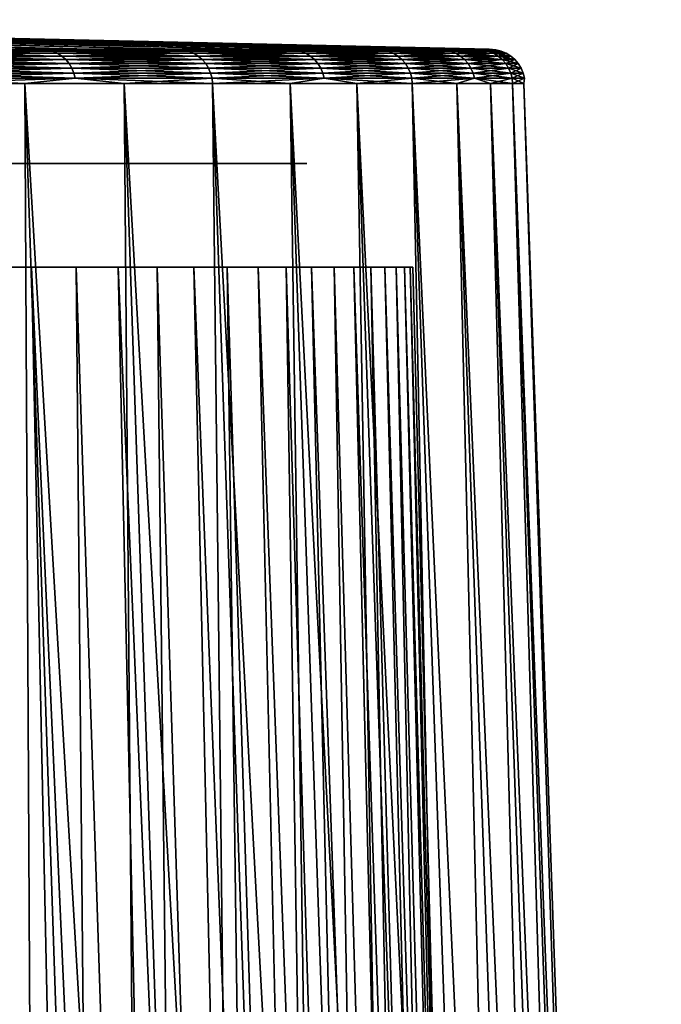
# Model space of a CAD drawing. Header units: millimetres. Extents: x -168 to 168, y -59 to 34.
# Tile 494 of 494: x 159 to 168, y 19 to 33. Entities that reach past the tile are written whole.
import ezdxf

# ---------------------------------------------------------------- set-up
doc = ezdxf.new("R2010")
doc.units = ezdxf.units.MM
doc.header["$LTSCALE"] = 33.374815
for name, color, linetype in [('30', 7, 'CONTINUOUS'), ('31', 7, 'CONTINUOUS'), ('34', 7, 'CONTINUOUS'), ('35', 7, 'CONTINUOUS'), ('37', 7, 'CONTINUOUS')]:
    doc.layers.add(name, color=color, linetype=linetype)

msp = doc.modelspace()

# ---------------------------------------------------------------- linework, layer by layer
at = {"layer": '30', "color": 7, "linetype": 'Continuous', "true_color": 0xf5f5f5}
for points in [[(159.869, 30.75, 31.477), (158.813, 30.75, 36.434), (-31.477, 30.75, -159.869), (159.869, 30.75, 31.477)], [(-26.49, 30.75, -160.771), (159.869, 30.75, 31.477), (-31.477, 30.75, -159.869), (-26.49, 30.75, -160.771)], [(-21.477, 30.75, -161.517), (160.771, 30.75, 26.49), (-26.49, 30.75, -160.771), (-21.477, 30.75, -161.517)], [(160.771, 30.75, 26.49), (159.869, 30.75, 31.477), (-26.49, 30.75, -160.771), (160.771, 30.75, 26.49)], [(161.517, 30.75, 21.477), (160.771, 30.75, 26.49), (-21.477, 30.75, -161.517), (161.517, 30.75, 21.477)], [(-16.444, 30.75, -162.107), (161.517, 30.75, 21.477), (-21.477, 30.75, -161.517), (-16.444, 30.75, -162.107)], [(162.107, 30.75, 16.444), (161.517, 30.75, 21.477), (-16.444, 30.75, -162.107), (162.107, 30.75, 16.444)], [(-11.394, 30.75, -162.54), (162.107, 30.75, 16.444), (-16.444, 30.75, -162.107), (-11.394, 30.75, -162.54)], [(-6.334, 30.75, -162.816), (162.54, 30.75, 11.394), (-11.394, 30.75, -162.54), (-6.334, 30.75, -162.816)], [(162.54, 30.75, 11.394), (162.107, 30.75, 16.444), (-11.394, 30.75, -162.54), (162.54, 30.75, 11.394)], [(162.816, 30.75, 6.334), (162.54, 30.75, 11.394), (-6.334, 30.75, -162.816), (162.816, 30.75, 6.334)], [(-1.267, 30.75, -162.934), (162.816, 30.75, 6.334), (-6.334, 30.75, -162.816), (-1.267, 30.75, -162.934)], [(162.934, 30.75, 1.267), (162.816, 30.75, 6.334), (-1.267, 30.75, -162.934), (162.934, 30.75, 1.267)], [(3.801, 30.75, -162.894), (162.934, 30.75, 1.267), (-1.267, 30.75, -162.934), (3.801, 30.75, -162.894)], [(8.865, 30.75, -162.697), (162.894, 30.75, -3.801), (3.801, 30.75, -162.894), (8.865, 30.75, -162.697)], [(162.894, 30.75, -3.801), (162.934, 30.75, 1.267), (3.801, 30.75, -162.894), (162.894, 30.75, -3.801)], [(13.92, 30.75, -162.343), (162.697, 30.75, -8.865), (8.865, 30.75, -162.697), (13.92, 30.75, -162.343)], [(162.697, 30.75, -8.865), (162.894, 30.75, -3.801), (8.865, 30.75, -162.697), (162.697, 30.75, -8.865)], [(18.963, 30.75, -161.832), (162.343, 30.75, -13.92), (13.92, 30.75, -162.343), (18.963, 30.75, -161.832)], [(162.343, 30.75, -13.92), (162.697, 30.75, -8.865), (13.92, 30.75, -162.343), (162.343, 30.75, -13.92)], [(23.986, 30.75, -161.164), (161.832, 30.75, -18.963), (18.963, 30.75, -161.832), (23.986, 30.75, -161.164)], [(161.832, 30.75, -18.963), (162.343, 30.75, -13.92), (18.963, 30.75, -161.832), (161.832, 30.75, -18.963)], [(161.164, 30.75, -23.986), (161.832, 30.75, -18.963), (23.986, 30.75, -161.164), (161.164, 30.75, -23.986)], [(28.987, 30.75, -160.34), (161.164, 30.75, -23.986), (23.986, 30.75, -161.164), (28.987, 30.75, -160.34)], [(160.34, 30.75, -28.987), (161.164, 30.75, -23.986), (28.987, 30.75, -160.34), (160.34, 30.75, -28.987)], [(33.959, 30.75, -159.361), (160.34, 30.75, -28.987), (28.987, 30.75, -160.34), (33.959, 30.75, -159.361)], [(38.899, 30.75, -158.227), (159.361, 30.75, -33.959), (33.959, 30.75, -159.361), (38.899, 30.75, -158.227)], [(159.361, 30.75, -33.959), (160.34, 30.75, -28.987), (33.959, 30.75, -159.361), (159.361, 30.75, -33.959)], [(158.227, 30.75, -38.899), (159.361, 30.75, -33.959), (38.899, 30.75, -158.227), (158.227, 30.75, -38.899)]]:
    msp.add_3dface(points, dxfattribs=at)
at = {"layer": '31', "color": 3, "linetype": 'Continuous'}
for points in [[(158.493, 32.361, -47.745), (141.107, 32.779, -41.7), (159.889, 32.361, -42.842), (158.493, 32.361, -47.745)], [(141.107, 32.779, -41.7), (142.601, 32.779, -36.264), (159.889, 32.361, -42.842), (141.107, 32.779, -41.7)], [(142.601, 32.779, 36.264), (141.107, 32.779, 41.7), (159.889, 32.361, 42.842), (142.601, 32.779, 36.264)], [(159.889, 32.361, 42.842), (141.107, 32.779, 41.7), (158.493, 32.361, 47.745), (159.889, 32.361, 42.842)], [(159.889, 32.361, -42.842), (142.601, 32.779, -36.264), (161.132, 32.361, -37.898), (159.889, 32.361, -42.842)], [(142.601, 32.779, -36.264), (143.885, 32.779, -30.776), (161.132, 32.361, -37.898), (142.601, 32.779, -36.264)], [(161.132, 32.361, 37.898), (142.601, 32.779, 36.264), (159.889, 32.361, 42.842), (161.132, 32.361, 37.898)], [(143.885, 32.779, 30.776), (142.601, 32.779, 36.264), (161.132, 32.361, 37.898), (143.885, 32.779, 30.776)], [(161.132, 32.361, -37.898), (143.885, 32.779, -30.776), (162.223, 32.361, -32.918), (161.132, 32.361, -37.898)], [(143.885, 32.779, -30.776), (144.958, 32.779, -25.242), (162.223, 32.361, -32.918), (143.885, 32.779, -30.776)], [(162.223, 32.361, 32.918), (143.885, 32.779, 30.776), (161.132, 32.361, 37.898), (162.223, 32.361, 32.918)], [(144.958, 32.779, 25.242), (143.885, 32.779, 30.776), (162.223, 32.361, 32.918), (144.958, 32.779, 25.242)], [(162.223, 32.361, -32.918), (144.958, 32.779, -25.242), (163.159, 32.361, -27.907), (162.223, 32.361, -32.918)], [(144.958, 32.779, -25.242), (145.819, 32.779, -19.671), (163.159, 32.361, -27.907), (144.958, 32.779, -25.242)], [(163.159, 32.361, 27.907), (144.958, 32.779, 25.242), (162.223, 32.361, 32.918), (163.159, 32.361, 27.907)], [(163.941, 32.361, 22.869), (144.958, 32.779, 25.242), (163.159, 32.361, 27.907), (163.941, 32.361, 22.869)], [(145.819, 32.779, 19.671), (144.958, 32.779, 25.242), (163.941, 32.361, 22.869), (145.819, 32.779, 19.671)], [(163.941, 32.361, -22.869), (145.819, 32.779, -19.671), (164.568, 32.361, -17.809), (163.941, 32.361, -22.869)], [(163.159, 32.361, -27.907), (145.819, 32.779, -19.671), (163.941, 32.361, -22.869), (163.159, 32.361, -27.907)], [(145.819, 32.779, -19.671), (146.465, 32.779, -14.072), (164.568, 32.361, -17.809), (145.819, 32.779, -19.671)], [(146.465, 32.779, 14.072), (145.819, 32.779, 19.671), (164.568, 32.361, 17.809), (146.465, 32.779, 14.072)], [(164.568, 32.361, 17.809), (145.819, 32.779, 19.671), (163.941, 32.361, 22.869), (164.568, 32.361, 17.809)], [(146.897, 32.779, 8.451), (146.465, 32.779, 14.072), (165.038, 32.361, 12.733), (146.897, 32.779, 8.451)], [(164.568, 32.361, -17.809), (146.465, 32.779, -14.072), (165.038, 32.361, -12.733), (164.568, 32.361, -17.809)], [(146.465, 32.779, -14.072), (146.897, 32.779, -8.451), (165.038, 32.361, -12.733), (146.465, 32.779, -14.072)], [(165.038, 32.361, 12.733), (146.465, 32.779, 14.072), (164.568, 32.361, 17.809), (165.038, 32.361, 12.733)], [(165.352, 32.361, 7.645), (146.897, 32.779, 8.451), (165.038, 32.361, 12.733), (165.352, 32.361, 7.645)], [(147.113, 32.779, 2.818), (146.897, 32.779, 8.451), (165.352, 32.361, 7.645), (147.113, 32.779, 2.818)], [(165.038, 32.361, -12.733), (146.897, 32.779, -8.451), (165.352, 32.361, -7.645), (165.038, 32.361, -12.733)], [(146.897, 32.779, -8.451), (147.113, 32.779, -2.818), (165.352, 32.361, -7.645), (146.897, 32.779, -8.451)], [(165.509, 32.361, 2.549), (147.113, 32.779, 2.818), (165.352, 32.361, 7.645), (165.509, 32.361, 2.549)], [(165.509, 32.361, -2.549), (147.113, 32.779, 2.818), (165.509, 32.361, 2.549), (165.509, 32.361, -2.549)], [(165.352, 32.361, -7.645), (147.113, 32.779, -2.818), (165.509, 32.361, -2.549), (165.352, 32.361, -7.645)], [(147.113, 32.779, -2.818), (147.113, 32.779, 2.818), (165.509, 32.361, -2.549), (147.113, 32.779, -2.818)]]:
    msp.add_3dface(points, dxfattribs=at)
at = {"layer": '34', "color": 3, "linetype": 'Continuous'}
for points in [[(155.711, 31.879, 57.581), (159.249, -23.643, 53.375), (157.41, 31.879, 52.759), (155.711, 31.879, 57.581)], [(157.529, -23.643, 58.254), (159.249, -23.643, 53.375), (155.711, 31.879, 57.581), (157.529, -23.643, 58.254)], [(157.41, 31.879, 52.759), (160.817, -23.643, 48.445), (158.96, 31.879, 47.886), (157.41, 31.879, 52.759)], [(159.249, -23.643, 53.375), (160.817, -23.643, 48.445), (157.41, 31.879, 52.759), (159.249, -23.643, 53.375)], [(158.96, 31.879, -47.886), (159.249, -23.643, -53.375), (157.41, 31.879, -52.759), (158.96, 31.879, -47.886)], [(159.249, -23.643, -53.375), (157.529, -23.643, -58.254), (157.41, 31.879, -52.759), (159.249, -23.643, -53.375)], [(158.96, 31.879, 47.886), (162.232, -23.643, 43.47), (160.36, 31.879, 42.968), (158.96, 31.879, 47.886)], [(160.817, -23.643, 48.445), (162.232, -23.643, 43.47), (158.96, 31.879, 47.886), (160.817, -23.643, 48.445)], [(160.36, 31.879, -42.968), (160.817, -23.643, -48.445), (158.96, 31.879, -47.886), (160.36, 31.879, -42.968)], [(160.817, -23.643, -48.445), (159.249, -23.643, -53.375), (158.96, 31.879, -47.886), (160.817, -23.643, -48.445)], [(160.36, 31.879, 42.968), (163.494, -23.643, 38.453), (161.607, 31.879, 38.01), (160.36, 31.879, 42.968)], [(162.232, -23.643, 43.47), (163.494, -23.643, 38.453), (160.36, 31.879, 42.968), (162.232, -23.643, 43.47)], [(161.607, 31.879, -38.01), (162.232, -23.643, -43.47), (160.36, 31.879, -42.968), (161.607, 31.879, -38.01)], [(162.232, -23.643, -43.47), (160.817, -23.643, -48.445), (160.36, 31.879, -42.968), (162.232, -23.643, -43.47)], [(161.607, 31.879, 38.01), (164.601, -23.643, 33.4), (162.701, 31.879, 33.015), (161.607, 31.879, 38.01)], [(163.494, -23.643, 38.453), (164.601, -23.643, 33.4), (161.607, 31.879, 38.01), (163.494, -23.643, 38.453)], [(163.494, -23.643, -38.453), (162.232, -23.643, -43.47), (161.607, 31.879, -38.01), (163.494, -23.643, -38.453)], [(162.701, 31.879, -33.015), (163.494, -23.643, -38.453), (161.607, 31.879, -38.01), (162.701, 31.879, -33.015)], [(162.701, 31.879, 33.015), (165.551, -23.643, 28.316), (163.64, 31.879, 27.989), (162.701, 31.879, 33.015)], [(164.601, -23.643, 33.4), (165.551, -23.643, 28.316), (162.701, 31.879, 33.015), (164.601, -23.643, 33.4)], [(164.601, -23.643, -33.4), (163.494, -23.643, -38.453), (162.701, 31.879, -33.015), (164.601, -23.643, -33.4)], [(163.64, 31.879, -27.989), (164.601, -23.643, -33.4), (162.701, 31.879, -33.015), (163.64, 31.879, -27.989)], [(163.64, 31.879, 27.989), (166.345, -23.643, 23.204), (164.424, 31.879, 22.936), (163.64, 31.879, 27.989)], [(165.551, -23.643, 28.316), (166.345, -23.643, 23.204), (163.64, 31.879, 27.989), (165.551, -23.643, 28.316)], [(164.424, 31.879, -22.936), (165.551, -23.643, -28.316), (163.64, 31.879, -27.989), (164.424, 31.879, -22.936)], [(165.551, -23.643, -28.316), (164.601, -23.643, -33.4), (163.64, 31.879, -27.989), (165.551, -23.643, -28.316)], [(164.424, 31.879, 22.936), (166.98, -23.643, 18.07), (165.053, 31.879, 17.862), (164.424, 31.879, 22.936)], [(166.345, -23.643, 23.204), (166.98, -23.643, 18.07), (164.424, 31.879, 22.936), (166.345, -23.643, 23.204)], [(165.053, 31.879, -17.862), (166.345, -23.643, -23.204), (164.424, 31.879, -22.936), (165.053, 31.879, -17.862)], [(166.345, -23.643, -23.204), (165.551, -23.643, -28.316), (164.424, 31.879, -22.936), (166.345, -23.643, -23.204)], [(166.98, -23.643, 18.07), (167.458, -23.643, 12.92), (165.053, 31.879, 17.862), (166.98, -23.643, 18.07)], [(165.053, 31.879, 17.862), (167.458, -23.643, 12.92), (165.525, 31.879, 12.771), (165.053, 31.879, 17.862)], [(165.525, 31.879, -12.771), (166.98, -23.643, -18.07), (165.053, 31.879, -17.862), (165.525, 31.879, -12.771)], [(166.98, -23.643, -18.07), (166.345, -23.643, -23.204), (165.053, 31.879, -17.862), (166.98, -23.643, -18.07)], [(165.525, 31.879, 12.771), (167.776, -23.643, 7.757), (165.839, 31.879, 7.667), (165.525, 31.879, 12.771)], [(167.458, -23.643, 12.92), (167.776, -23.643, 7.757), (165.525, 31.879, 12.771), (167.458, -23.643, 12.92)], [(165.839, 31.879, -7.667), (167.458, -23.643, -12.92), (165.525, 31.879, -12.771), (165.839, 31.879, -7.667)], [(167.458, -23.643, -12.92), (166.98, -23.643, -18.07), (165.525, 31.879, -12.771), (167.458, -23.643, -12.92)], [(165.839, 31.879, 7.667), (167.935, -23.643, 2.586), (165.997, 31.879, 2.557), (165.839, 31.879, 7.667)], [(167.776, -23.643, 7.757), (167.935, -23.643, 2.586), (165.839, 31.879, 7.667), (167.776, -23.643, 7.757)], [(165.997, 31.879, -2.557), (167.776, -23.643, -7.757), (165.839, 31.879, -7.667), (165.997, 31.879, -2.557)], [(167.776, -23.643, -7.757), (167.458, -23.643, -12.92), (165.839, 31.879, -7.667), (167.776, -23.643, -7.757)], [(165.997, 31.879, 2.557), (167.935, -23.643, -2.586), (165.997, 31.879, -2.557), (165.997, 31.879, 2.557)], [(167.935, -23.643, 2.586), (167.935, -23.643, -2.586), (165.997, 31.879, 2.557), (167.935, -23.643, 2.586)], [(167.935, -23.643, -2.586), (167.776, -23.643, -7.757), (165.997, 31.879, -2.557), (167.935, -23.643, -2.586)]]:
    msp.add_3dface(points, dxfattribs=at)
at = {"layer": '35', "color": 3, "linetype": 'Continuous'}
for points in [[(158.493, 32.361, 47.745), (156.948, 32.361, 52.604), (159.282, 32.354, 45.319), (158.493, 32.361, 47.745)], [(156.948, 32.361, 52.604), (157.019, 32.354, 52.627), (159.282, 32.354, 45.319), (156.948, 32.361, 52.604)], [(158.493, 32.361, -47.745), (159.282, 32.354, -45.319), (157.019, 32.354, -52.627), (158.493, 32.361, -47.745)], [(157.088, 32.335, 52.651), (159.352, 32.335, 45.34), (157.019, 32.354, 52.627), (157.088, 32.335, 52.651)], [(157.019, 32.354, 52.627), (159.352, 32.335, 45.34), (159.282, 32.354, 45.319), (157.019, 32.354, 52.627)], [(159.282, 32.354, -45.319), (157.088, 32.335, -52.651), (157.019, 32.354, -52.627), (159.282, 32.354, -45.319)], [(159.352, 32.335, -45.34), (157.088, 32.335, -52.651), (159.282, 32.354, -45.319), (159.352, 32.335, -45.34)], [(159.889, 32.361, 42.842), (158.493, 32.361, 47.745), (159.282, 32.354, 45.319), (159.889, 32.361, 42.842)], [(158.493, 32.361, -47.745), (159.889, 32.361, -42.842), (159.282, 32.354, -45.319), (158.493, 32.361, -47.745)], [(159.889, 32.361, 42.842), (159.282, 32.354, 45.319), (161.205, 32.354, 37.915), (159.889, 32.361, 42.842)], [(159.889, 32.361, -42.842), (161.132, 32.361, -37.898), (159.282, 32.354, -45.319), (159.889, 32.361, -42.842)], [(161.132, 32.361, -37.898), (161.205, 32.354, -37.915), (159.282, 32.354, -45.319), (161.132, 32.361, -37.898)], [(159.352, 32.335, 45.34), (161.276, 32.335, 37.932), (159.282, 32.354, 45.319), (159.352, 32.335, 45.34)], [(159.282, 32.354, 45.319), (161.276, 32.335, 37.932), (161.205, 32.354, 37.915), (159.282, 32.354, 45.319)], [(161.205, 32.354, -37.915), (159.352, 32.335, -45.34), (159.282, 32.354, -45.319), (161.205, 32.354, -37.915)], [(161.276, 32.335, -37.932), (159.352, 32.335, -45.34), (161.205, 32.354, -37.915), (161.276, 32.335, -37.932)], [(161.132, 32.361, 37.898), (159.889, 32.361, 42.842), (161.205, 32.354, 37.915), (161.132, 32.361, 37.898)], [(162.223, 32.361, 32.918), (161.132, 32.361, 37.898), (162.784, 32.354, 30.43), (162.223, 32.361, 32.918)], [(161.132, 32.361, 37.898), (161.205, 32.354, 37.915), (162.784, 32.354, 30.43), (161.132, 32.361, 37.898)], [(161.132, 32.361, -37.898), (162.223, 32.361, -32.918), (161.205, 32.354, -37.915), (161.132, 32.361, -37.898)], [(162.223, 32.361, -32.918), (162.784, 32.354, -30.43), (161.205, 32.354, -37.915), (162.223, 32.361, -32.918)], [(161.205, 32.354, 37.915), (162.856, 32.335, 30.443), (162.784, 32.354, 30.43), (161.205, 32.354, 37.915)], [(161.276, 32.335, 37.932), (162.856, 32.335, 30.443), (161.205, 32.354, 37.915), (161.276, 32.335, 37.932)], [(162.784, 32.354, -30.43), (161.276, 32.335, -37.932), (161.205, 32.354, -37.915), (162.784, 32.354, -30.43)], [(162.856, 32.335, -30.443), (161.276, 32.335, -37.932), (162.784, 32.354, -30.43), (162.856, 32.335, -30.443)], [(163.159, 32.361, 27.907), (162.223, 32.361, 32.918), (162.784, 32.354, 30.43), (163.159, 32.361, 27.907)], [(162.223, 32.361, -32.918), (163.159, 32.361, -27.907), (162.784, 32.354, -30.43), (162.223, 32.361, -32.918)], [(163.159, 32.361, 27.907), (162.784, 32.354, 30.43), (164.015, 32.354, 22.879), (163.159, 32.361, 27.907)], [(163.941, 32.361, -22.869), (164.015, 32.354, -22.879), (162.784, 32.354, -30.43), (163.941, 32.361, -22.869)], [(163.159, 32.361, -27.907), (163.941, 32.361, -22.869), (162.784, 32.354, -30.43), (163.159, 32.361, -27.907)], [(162.784, 32.354, 30.43), (164.088, 32.335, 22.889), (164.015, 32.354, 22.879), (162.784, 32.354, 30.43)], [(162.856, 32.335, 30.443), (164.088, 32.335, 22.889), (162.784, 32.354, 30.43), (162.856, 32.335, 30.443)], [(164.015, 32.354, -22.879), (162.856, 32.335, -30.443), (162.784, 32.354, -30.43), (164.015, 32.354, -22.879)], [(164.088, 32.335, -22.889), (162.856, 32.335, -30.443), (164.015, 32.354, -22.879), (164.088, 32.335, -22.889)], [(163.941, 32.361, 22.869), (163.159, 32.361, 27.907), (164.015, 32.354, 22.879), (163.941, 32.361, 22.869)], [(164.568, 32.361, 17.809), (163.941, 32.361, 22.869), (164.897, 32.354, 15.28), (164.568, 32.361, 17.809)], [(163.941, 32.361, 22.869), (164.015, 32.354, 22.879), (164.897, 32.354, 15.28), (163.941, 32.361, 22.869)], [(163.941, 32.361, -22.869), (164.568, 32.361, -17.809), (164.015, 32.354, -22.879), (163.941, 32.361, -22.869)], [(164.568, 32.361, -17.809), (164.897, 32.354, -15.28), (164.015, 32.354, -22.879), (164.568, 32.361, -17.809)], [(164.015, 32.354, 22.879), (164.97, 32.335, 15.287), (164.897, 32.354, 15.28), (164.015, 32.354, 22.879)], [(164.088, 32.335, 22.889), (164.97, 32.335, 15.287), (164.015, 32.354, 22.879), (164.088, 32.335, 22.889)], [(164.897, 32.354, -15.28), (164.088, 32.335, -22.889), (164.015, 32.354, -22.879), (164.897, 32.354, -15.28)], [(164.97, 32.335, -15.287), (164.088, 32.335, -22.889), (164.897, 32.354, -15.28), (164.97, 32.335, -15.287)], [(165.038, 32.361, 12.733), (164.568, 32.361, 17.809), (164.897, 32.354, 15.28), (165.038, 32.361, 12.733)], [(164.568, 32.361, -17.809), (165.038, 32.361, -12.733), (164.897, 32.354, -15.28), (164.568, 32.361, -17.809)], [(165.038, 32.361, 12.733), (164.897, 32.354, 15.28), (165.427, 32.354, 7.648), (165.038, 32.361, 12.733)], [(165.038, 32.361, -12.733), (165.352, 32.361, -7.645), (164.897, 32.354, -15.28), (165.038, 32.361, -12.733)], [(165.352, 32.361, -7.645), (165.427, 32.354, -7.648), (164.897, 32.354, -15.28), (165.352, 32.361, -7.645)], [(164.897, 32.354, 15.28), (165.5, 32.335, 7.652), (165.427, 32.354, 7.648), (164.897, 32.354, 15.28)], [(164.97, 32.335, 15.287), (165.5, 32.335, 7.652), (164.897, 32.354, 15.28), (164.97, 32.335, 15.287)], [(165.427, 32.354, -7.648), (164.97, 32.335, -15.287), (164.897, 32.354, -15.28), (165.427, 32.354, -7.648)], [(165.5, 32.335, -7.652), (164.97, 32.335, -15.287), (165.427, 32.354, -7.648), (165.5, 32.335, -7.652)], [(165.352, 32.361, 7.645), (165.038, 32.361, 12.733), (165.427, 32.354, 7.648), (165.352, 32.361, 7.645)], [(165.352, 32.361, 7.645), (165.427, 32.354, 7.648), (165.603, 32.354), (165.352, 32.361, 7.645)], [(165.352, 32.361, -7.645), (165.509, 32.361, -2.549), (165.427, 32.354, -7.648), (165.352, 32.361, -7.645)], [(165.509, 32.361, 2.549), (165.352, 32.361, 7.645), (165.603, 32.354), (165.509, 32.361, 2.549)], [(165.509, 32.361, -2.549), (165.603, 32.354), (165.427, 32.354, -7.648), (165.509, 32.361, -2.549)], [(165.427, 32.354, 7.648), (165.677, 32.335), (165.603, 32.354), (165.427, 32.354, 7.648)], [(165.5, 32.335, 7.652), (165.677, 32.335), (165.427, 32.354, 7.648), (165.5, 32.335, 7.652)], [(165.603, 32.354), (165.5, 32.335, -7.652), (165.427, 32.354, -7.648), (165.603, 32.354)], [(165.677, 32.335), (165.5, 32.335, -7.652), (165.603, 32.354), (165.677, 32.335)], [(165.509, 32.361, -2.549), (165.509, 32.361, 2.549), (165.603, 32.354), (165.509, 32.361, -2.549)], [(159.352, 32.335, -45.34), (157.154, 32.306, -52.673), (157.088, 32.335, -52.651), (159.352, 32.335, -45.34)], [(157.088, 32.335, 52.651), (159.419, 32.306, 45.359), (159.352, 32.335, 45.34), (157.088, 32.335, 52.651)], [(157.154, 32.306, 52.673), (159.419, 32.306, 45.359), (157.088, 32.335, 52.651), (157.154, 32.306, 52.673)], [(159.419, 32.306, -45.359), (157.154, 32.306, -52.673), (159.352, 32.335, -45.34), (159.419, 32.306, -45.359)], [(157.154, 32.306, 52.673), (159.481, 32.266, 45.376), (159.419, 32.306, 45.359), (157.154, 32.306, 52.673)], [(159.419, 32.306, -45.359), (157.215, 32.266, -52.693), (157.154, 32.306, -52.673), (159.419, 32.306, -45.359)], [(157.215, 32.266, 52.693), (159.481, 32.266, 45.376), (157.154, 32.306, 52.673), (157.215, 32.266, 52.693)], [(159.481, 32.266, -45.376), (157.215, 32.266, -52.693), (159.419, 32.306, -45.359), (159.481, 32.266, -45.376)], [(159.481, 32.266, -45.376), (157.27, 32.217, -52.711), (157.215, 32.266, -52.693), (159.481, 32.266, -45.376)], [(157.215, 32.266, 52.693), (159.536, 32.217, 45.392), (159.481, 32.266, 45.376), (157.215, 32.266, 52.693)], [(157.27, 32.217, 52.711), (159.536, 32.217, 45.392), (157.215, 32.266, 52.693), (157.27, 32.217, 52.711)], [(159.536, 32.217, -45.392), (157.27, 32.217, -52.711), (159.481, 32.266, -45.376), (159.536, 32.217, -45.392)], [(159.536, 32.217, -45.392), (157.317, 32.16, -52.727), (157.27, 32.217, -52.711), (159.536, 32.217, -45.392)], [(157.317, 32.16, 52.727), (159.584, 32.16, 45.406), (157.27, 32.217, 52.711), (157.317, 32.16, 52.727)], [(157.27, 32.217, 52.711), (159.584, 32.16, 45.406), (159.536, 32.217, 45.392), (157.27, 32.217, 52.711)], [(159.584, 32.16, -45.406), (157.317, 32.16, -52.727), (159.536, 32.217, -45.392), (159.584, 32.16, -45.406)], [(161.276, 32.335, -37.932), (159.419, 32.306, -45.359), (159.352, 32.335, -45.34), (161.276, 32.335, -37.932)], [(159.352, 32.335, 45.34), (161.344, 32.306, 37.948), (161.276, 32.335, 37.932), (159.352, 32.335, 45.34)], [(159.419, 32.306, 45.359), (161.344, 32.306, 37.948), (159.352, 32.335, 45.34), (159.419, 32.306, 45.359)], [(161.344, 32.306, -37.948), (159.419, 32.306, -45.359), (161.276, 32.335, -37.932), (161.344, 32.306, -37.948)], [(159.419, 32.306, 45.359), (161.406, 32.266, 37.962), (161.344, 32.306, 37.948), (159.419, 32.306, 45.359)], [(161.344, 32.306, -37.948), (159.481, 32.266, -45.376), (159.419, 32.306, -45.359), (161.344, 32.306, -37.948)], [(159.481, 32.266, 45.376), (161.406, 32.266, 37.962), (159.419, 32.306, 45.359), (159.481, 32.266, 45.376)], [(161.406, 32.266, -37.962), (159.481, 32.266, -45.376), (161.344, 32.306, -37.948), (161.406, 32.266, -37.962)], [(161.406, 32.266, -37.962), (159.536, 32.217, -45.392), (159.481, 32.266, -45.376), (161.406, 32.266, -37.962)], [(159.481, 32.266, 45.376), (161.462, 32.217, 37.976), (161.406, 32.266, 37.962), (159.481, 32.266, 45.376)], [(159.536, 32.217, 45.392), (161.462, 32.217, 37.976), (159.481, 32.266, 45.376), (159.536, 32.217, 45.392)], [(161.462, 32.217, -37.976), (159.536, 32.217, -45.392), (161.406, 32.266, -37.962), (161.462, 32.217, -37.976)], [(161.462, 32.217, -37.976), (159.584, 32.16, -45.406), (159.536, 32.217, -45.392), (161.462, 32.217, -37.976)], [(159.584, 32.16, 45.406), (161.511, 32.16, 37.987), (159.536, 32.217, 45.392), (159.584, 32.16, 45.406)], [(159.536, 32.217, 45.392), (161.511, 32.16, 37.987), (161.462, 32.217, 37.976), (159.536, 32.217, 45.392)], [(161.511, 32.16, -37.987), (159.584, 32.16, -45.406), (161.462, 32.217, -37.976), (161.511, 32.16, -37.987)], [(162.856, 32.335, -30.443), (161.344, 32.306, -37.948), (161.276, 32.335, -37.932), (162.856, 32.335, -30.443)], [(161.276, 32.335, 37.932), (162.924, 32.306, 30.456), (162.856, 32.335, 30.443), (161.276, 32.335, 37.932)], [(161.344, 32.306, 37.948), (162.924, 32.306, 30.456), (161.276, 32.335, 37.932), (161.344, 32.306, 37.948)], [(162.924, 32.306, -30.456), (161.344, 32.306, -37.948), (162.856, 32.335, -30.443), (162.924, 32.306, -30.456)], [(161.344, 32.306, 37.948), (162.987, 32.266, 30.468), (162.924, 32.306, 30.456), (161.344, 32.306, 37.948)], [(161.406, 32.266, 37.962), (162.987, 32.266, 30.468), (161.344, 32.306, 37.948), (161.406, 32.266, 37.962)], [(162.924, 32.306, -30.456), (161.406, 32.266, -37.962), (161.344, 32.306, -37.948), (162.924, 32.306, -30.456)], [(162.987, 32.266, -30.468), (161.406, 32.266, -37.962), (162.924, 32.306, -30.456), (162.987, 32.266, -30.468)], [(162.987, 32.266, -30.468), (161.462, 32.217, -37.976), (161.406, 32.266, -37.962), (162.987, 32.266, -30.468)], [(161.406, 32.266, 37.962), (163.044, 32.217, 30.478), (162.987, 32.266, 30.468), (161.406, 32.266, 37.962)], [(161.462, 32.217, 37.976), (163.044, 32.217, 30.478), (161.406, 32.266, 37.962), (161.462, 32.217, 37.976)], [(163.044, 32.217, -30.478), (161.462, 32.217, -37.976), (162.987, 32.266, -30.468), (163.044, 32.217, -30.478)], [(163.044, 32.217, -30.478), (161.511, 32.16, -37.987), (161.462, 32.217, -37.976), (163.044, 32.217, -30.478)], [(161.462, 32.217, 37.976), (163.093, 32.16, 30.487), (163.044, 32.217, 30.478), (161.462, 32.217, 37.976)], [(161.511, 32.16, 37.987), (163.093, 32.16, 30.487), (161.462, 32.217, 37.976), (161.511, 32.16, 37.987)], [(163.093, 32.16, -30.487), (161.511, 32.16, -37.987), (163.044, 32.217, -30.478), (163.093, 32.16, -30.487)], [(162.856, 32.335, 30.443), (164.157, 32.306, 22.899), (164.088, 32.335, 22.889), (162.856, 32.335, 30.443)], [(162.924, 32.306, 30.456), (164.157, 32.306, 22.899), (162.856, 32.335, 30.443), (162.924, 32.306, 30.456)], [(164.088, 32.335, -22.889), (162.924, 32.306, -30.456), (162.856, 32.335, -30.443), (164.088, 32.335, -22.889)], [(164.157, 32.306, -22.899), (162.924, 32.306, -30.456), (164.088, 32.335, -22.889), (164.157, 32.306, -22.899)], [(162.924, 32.306, 30.456), (164.22, 32.266, 22.908), (164.157, 32.306, 22.899), (162.924, 32.306, 30.456)], [(162.987, 32.266, 30.468), (164.22, 32.266, 22.908), (162.924, 32.306, 30.456), (162.987, 32.266, 30.468)], [(164.157, 32.306, -22.899), (162.987, 32.266, -30.468), (162.924, 32.306, -30.456), (164.157, 32.306, -22.899)], [(164.22, 32.266, -22.908), (162.987, 32.266, -30.468), (164.157, 32.306, -22.899), (164.22, 32.266, -22.908)], [(164.22, 32.266, -22.908), (163.044, 32.217, -30.478), (162.987, 32.266, -30.468), (164.22, 32.266, -22.908)], [(162.987, 32.266, 30.468), (164.278, 32.217, 22.916), (164.22, 32.266, 22.908), (162.987, 32.266, 30.468)], [(163.044, 32.217, 30.478), (164.278, 32.217, 22.916), (162.987, 32.266, 30.468), (163.044, 32.217, 30.478)], [(164.278, 32.217, -22.916), (163.044, 32.217, -30.478), (164.22, 32.266, -22.908), (164.278, 32.217, -22.916)], [(164.278, 32.217, -22.916), (163.093, 32.16, -30.487), (163.044, 32.217, -30.478), (164.278, 32.217, -22.916)], [(163.044, 32.217, 30.478), (164.327, 32.16, 22.923), (164.278, 32.217, 22.916), (163.044, 32.217, 30.478)], [(163.093, 32.16, 30.487), (164.327, 32.16, 22.923), (163.044, 32.217, 30.478), (163.093, 32.16, 30.487)], [(164.327, 32.16, -22.923), (163.093, 32.16, -30.487), (164.278, 32.217, -22.916), (164.327, 32.16, -22.923)], [(164.157, 32.306, 22.899), (165.039, 32.306, 15.293), (164.088, 32.335, 22.889), (164.157, 32.306, 22.899)], [(164.97, 32.335, -15.287), (164.157, 32.306, -22.899), (164.088, 32.335, -22.889), (164.97, 32.335, -15.287)], [(164.088, 32.335, 22.889), (165.039, 32.306, 15.293), (164.97, 32.335, 15.287), (164.088, 32.335, 22.889)], [(165.039, 32.306, -15.293), (164.157, 32.306, -22.899), (164.97, 32.335, -15.287), (165.039, 32.306, -15.293)], [(164.157, 32.306, 22.899), (165.103, 32.266, 15.299), (165.039, 32.306, 15.293), (164.157, 32.306, 22.899)], [(164.22, 32.266, 22.908), (165.103, 32.266, 15.299), (164.157, 32.306, 22.899), (164.22, 32.266, 22.908)], [(165.039, 32.306, -15.293), (164.22, 32.266, -22.908), (164.157, 32.306, -22.899), (165.039, 32.306, -15.293)], [(165.103, 32.266, -15.299), (164.22, 32.266, -22.908), (165.039, 32.306, -15.293), (165.103, 32.266, -15.299)], [(165.103, 32.266, -15.299), (164.278, 32.217, -22.916), (164.22, 32.266, -22.908), (165.103, 32.266, -15.299)], [(164.22, 32.266, 22.908), (165.161, 32.217, 15.304), (165.103, 32.266, 15.299), (164.22, 32.266, 22.908)], [(164.278, 32.217, 22.916), (165.161, 32.217, 15.304), (164.22, 32.266, 22.908), (164.278, 32.217, 22.916)], [(165.161, 32.217, -15.304), (164.278, 32.217, -22.916), (165.103, 32.266, -15.299), (165.161, 32.217, -15.304)], [(165.161, 32.217, -15.304), (164.327, 32.16, -22.923), (164.278, 32.217, -22.916), (165.161, 32.217, -15.304)], [(164.278, 32.217, 22.916), (165.21, 32.16, 15.309), (165.161, 32.217, 15.304), (164.278, 32.217, 22.916)], [(164.327, 32.16, 22.923), (165.21, 32.16, 15.309), (164.278, 32.217, 22.916), (164.327, 32.16, 22.923)], [(165.21, 32.16, -15.309), (164.327, 32.16, -22.923), (165.161, 32.217, -15.304), (165.21, 32.16, -15.309)], [(165.5, 32.335, -7.652), (165.039, 32.306, -15.293), (164.97, 32.335, -15.287), (165.5, 32.335, -7.652)], [(164.97, 32.335, 15.287), (165.569, 32.306, 7.655), (165.5, 32.335, 7.652), (164.97, 32.335, 15.287)], [(165.039, 32.306, 15.293), (165.569, 32.306, 7.655), (164.97, 32.335, 15.287), (165.039, 32.306, 15.293)], [(165.569, 32.306, -7.655), (165.039, 32.306, -15.293), (165.5, 32.335, -7.652), (165.569, 32.306, -7.655)], [(165.039, 32.306, 15.293), (165.634, 32.266, 7.658), (165.569, 32.306, 7.655), (165.039, 32.306, 15.293)], [(165.103, 32.266, 15.299), (165.634, 32.266, 7.658), (165.039, 32.306, 15.293), (165.103, 32.266, 15.299)], [(165.569, 32.306, -7.655), (165.103, 32.266, -15.299), (165.039, 32.306, -15.293), (165.569, 32.306, -7.655)], [(165.634, 32.266, -7.658), (165.103, 32.266, -15.299), (165.569, 32.306, -7.655), (165.634, 32.266, -7.658)], [(165.634, 32.266, -7.658), (165.161, 32.217, -15.304), (165.103, 32.266, -15.299), (165.634, 32.266, -7.658)], [(165.103, 32.266, 15.299), (165.691, 32.217, 7.66), (165.634, 32.266, 7.658), (165.103, 32.266, 15.299)], [(165.161, 32.217, 15.304), (165.691, 32.217, 7.66), (165.103, 32.266, 15.299), (165.161, 32.217, 15.304)], [(165.691, 32.217, -7.66), (165.161, 32.217, -15.304), (165.634, 32.266, -7.658), (165.691, 32.217, -7.66)], [(165.691, 32.217, -7.66), (165.21, 32.16, -15.309), (165.161, 32.217, -15.304), (165.691, 32.217, -7.66)], [(165.161, 32.217, 15.304), (165.741, 32.16, 7.663), (165.691, 32.217, 7.66), (165.161, 32.217, 15.304)], [(165.21, 32.16, 15.309), (165.741, 32.16, 7.663), (165.161, 32.217, 15.304), (165.21, 32.16, 15.309)], [(165.741, 32.16, -7.663), (165.21, 32.16, -15.309), (165.691, 32.217, -7.66), (165.741, 32.16, -7.663)], [(165.677, 32.335), (165.569, 32.306, -7.655), (165.5, 32.335, -7.652), (165.677, 32.335)], [(165.5, 32.335, 7.652), (165.746, 32.306), (165.677, 32.335), (165.5, 32.335, 7.652)], [(165.569, 32.306, 7.655), (165.746, 32.306), (165.5, 32.335, 7.652), (165.569, 32.306, 7.655)], [(165.746, 32.306), (165.569, 32.306, -7.655), (165.677, 32.335), (165.746, 32.306)], [(165.569, 32.306, 7.655), (165.811, 32.266), (165.746, 32.306), (165.569, 32.306, 7.655)], [(165.634, 32.266, 7.658), (165.811, 32.266), (165.569, 32.306, 7.655), (165.634, 32.266, 7.658)], [(165.746, 32.306), (165.634, 32.266, -7.658), (165.569, 32.306, -7.655), (165.746, 32.306)], [(165.811, 32.266), (165.634, 32.266, -7.658), (165.746, 32.306), (165.811, 32.266)], [(165.811, 32.266), (165.691, 32.217, -7.66), (165.634, 32.266, -7.658), (165.811, 32.266)], [(165.634, 32.266, 7.658), (165.868, 32.217), (165.811, 32.266), (165.634, 32.266, 7.658)], [(165.691, 32.217, 7.66), (165.868, 32.217), (165.634, 32.266, 7.658), (165.691, 32.217, 7.66)], [(165.868, 32.217), (165.691, 32.217, -7.66), (165.811, 32.266), (165.868, 32.217)], [(165.868, 32.217), (165.741, 32.16, -7.663), (165.691, 32.217, -7.66), (165.868, 32.217)], [(165.691, 32.217, 7.66), (165.918, 32.16), (165.868, 32.217), (165.691, 32.217, 7.66)], [(165.741, 32.16, 7.663), (165.918, 32.16), (165.691, 32.217, 7.66), (165.741, 32.16, 7.663)], [(165.918, 32.16), (165.741, 32.16, -7.663), (165.868, 32.217), (165.918, 32.16)], [(157.317, 32.16, 52.727), (159.623, 32.096, 45.417), (159.584, 32.16, 45.406), (157.317, 32.16, 52.727)], [(157.355, 32.096, 52.74), (159.623, 32.096, 45.417), (157.317, 32.16, 52.727), (157.355, 32.096, 52.74)], [(159.584, 32.16, -45.406), (157.355, 32.096, -52.74), (157.317, 32.16, -52.727), (159.584, 32.16, -45.406)], [(159.623, 32.096, -45.417), (157.355, 32.096, -52.74), (159.584, 32.16, -45.406), (159.623, 32.096, -45.417)], [(157.384, 32.027, 52.75), (159.652, 32.027, 45.425), (157.355, 32.096, 52.74), (157.384, 32.027, 52.75)], [(157.355, 32.096, 52.74), (159.652, 32.027, 45.425), (159.623, 32.096, 45.417), (157.355, 32.096, 52.74)], [(159.623, 32.096, -45.417), (157.384, 32.027, -52.75), (157.355, 32.096, -52.74), (159.623, 32.096, -45.417)], [(159.652, 32.027, -45.425), (157.384, 32.027, -52.75), (159.623, 32.096, -45.417), (159.652, 32.027, -45.425)], [(159.584, 32.16, 45.406), (161.55, 32.096, 37.996), (161.511, 32.16, 37.987), (159.584, 32.16, 45.406)], [(159.623, 32.096, 45.417), (161.55, 32.096, 37.996), (159.584, 32.16, 45.406), (159.623, 32.096, 45.417)], [(161.511, 32.16, -37.987), (159.623, 32.096, -45.417), (159.584, 32.16, -45.406), (161.511, 32.16, -37.987)], [(161.55, 32.096, -37.996), (159.623, 32.096, -45.417), (161.511, 32.16, -37.987), (161.55, 32.096, -37.996)], [(159.652, 32.027, 45.425), (161.58, 32.027, 38.003), (159.623, 32.096, 45.417), (159.652, 32.027, 45.425)], [(159.623, 32.096, 45.417), (161.58, 32.027, 38.003), (161.55, 32.096, 37.996), (159.623, 32.096, 45.417)], [(161.55, 32.096, -37.996), (159.652, 32.027, -45.425), (159.623, 32.096, -45.417), (161.55, 32.096, -37.996)], [(161.58, 32.027, -38.003), (159.652, 32.027, -45.425), (161.55, 32.096, -37.996), (161.58, 32.027, -38.003)], [(161.511, 32.16, 37.987), (163.132, 32.096, 30.495), (163.093, 32.16, 30.487), (161.511, 32.16, 37.987)], [(161.55, 32.096, 37.996), (163.132, 32.096, 30.495), (161.511, 32.16, 37.987), (161.55, 32.096, 37.996)], [(163.093, 32.16, -30.487), (161.55, 32.096, -37.996), (161.511, 32.16, -37.987), (163.093, 32.16, -30.487)], [(163.132, 32.096, -30.495), (161.55, 32.096, -37.996), (163.093, 32.16, -30.487), (163.132, 32.096, -30.495)], [(161.55, 32.096, 37.996), (163.162, 32.027, 30.5), (163.132, 32.096, 30.495), (161.55, 32.096, 37.996)], [(161.58, 32.027, 38.003), (163.162, 32.027, 30.5), (161.55, 32.096, 37.996), (161.58, 32.027, 38.003)], [(163.132, 32.096, -30.495), (161.58, 32.027, -38.003), (161.55, 32.096, -37.996), (163.132, 32.096, -30.495)], [(163.162, 32.027, -30.5), (161.58, 32.027, -38.003), (163.132, 32.096, -30.495), (163.162, 32.027, -30.5)], [(163.093, 32.16, 30.487), (164.367, 32.096, 22.928), (164.327, 32.16, 22.923), (163.093, 32.16, 30.487)], [(163.132, 32.096, 30.495), (164.367, 32.096, 22.928), (163.093, 32.16, 30.487), (163.132, 32.096, 30.495)], [(164.327, 32.16, -22.923), (163.132, 32.096, -30.495), (163.093, 32.16, -30.487), (164.327, 32.16, -22.923)], [(164.367, 32.096, -22.928), (163.132, 32.096, -30.495), (164.327, 32.16, -22.923), (164.367, 32.096, -22.928)], [(163.132, 32.096, 30.495), (164.397, 32.027, 22.932), (164.367, 32.096, 22.928), (163.132, 32.096, 30.495)], [(163.162, 32.027, 30.5), (164.397, 32.027, 22.932), (163.132, 32.096, 30.495), (163.162, 32.027, 30.5)], [(164.367, 32.096, -22.928), (163.162, 32.027, -30.5), (163.132, 32.096, -30.495), (164.367, 32.096, -22.928)], [(164.397, 32.027, -22.932), (163.162, 32.027, -30.5), (164.367, 32.096, -22.928), (164.397, 32.027, -22.932)], [(164.367, 32.096, 22.928), (165.25, 32.096, 15.313), (164.327, 32.16, 22.923), (164.367, 32.096, 22.928)], [(165.21, 32.16, -15.309), (164.367, 32.096, -22.928), (164.327, 32.16, -22.923), (165.21, 32.16, -15.309)], [(164.327, 32.16, 22.923), (165.25, 32.096, 15.313), (165.21, 32.16, 15.309), (164.327, 32.16, 22.923)], [(165.25, 32.096, -15.313), (164.367, 32.096, -22.928), (165.21, 32.16, -15.309), (165.25, 32.096, -15.313)], [(164.367, 32.096, 22.928), (165.28, 32.027, 15.315), (165.25, 32.096, 15.313), (164.367, 32.096, 22.928)], [(164.397, 32.027, 22.932), (165.28, 32.027, 15.315), (164.367, 32.096, 22.928), (164.397, 32.027, 22.932)], [(165.25, 32.096, -15.313), (164.397, 32.027, -22.932), (164.367, 32.096, -22.928), (165.25, 32.096, -15.313)], [(165.28, 32.027, -15.315), (164.397, 32.027, -22.932), (165.25, 32.096, -15.313), (165.28, 32.027, -15.315)], [(165.741, 32.16, -7.663), (165.25, 32.096, -15.313), (165.21, 32.16, -15.309), (165.741, 32.16, -7.663)], [(165.21, 32.16, 15.309), (165.781, 32.096, 7.665), (165.741, 32.16, 7.663), (165.21, 32.16, 15.309)], [(165.25, 32.096, 15.313), (165.781, 32.096, 7.665), (165.21, 32.16, 15.309), (165.25, 32.096, 15.313)], [(165.781, 32.096, -7.665), (165.25, 32.096, -15.313), (165.741, 32.16, -7.663), (165.781, 32.096, -7.665)], [(165.25, 32.096, 15.313), (165.811, 32.027, 7.666), (165.781, 32.096, 7.665), (165.25, 32.096, 15.313)], [(165.28, 32.027, 15.315), (165.811, 32.027, 7.666), (165.25, 32.096, 15.313), (165.28, 32.027, 15.315)], [(165.781, 32.096, -7.665), (165.28, 32.027, -15.315), (165.25, 32.096, -15.313), (165.781, 32.096, -7.665)], [(165.811, 32.027, -7.666), (165.28, 32.027, -15.315), (165.781, 32.096, -7.665), (165.811, 32.027, -7.666)], [(165.918, 32.16), (165.781, 32.096, -7.665), (165.741, 32.16, -7.663), (165.918, 32.16)], [(165.741, 32.16, 7.663), (165.958, 32.096), (165.918, 32.16), (165.741, 32.16, 7.663)], [(165.781, 32.096, 7.665), (165.958, 32.096), (165.741, 32.16, 7.663), (165.781, 32.096, 7.665)], [(165.958, 32.096), (165.781, 32.096, -7.665), (165.918, 32.16), (165.958, 32.096)], [(165.781, 32.096, 7.665), (165.989, 32.027), (165.958, 32.096), (165.781, 32.096, 7.665)], [(165.811, 32.027, 7.666), (165.989, 32.027), (165.781, 32.096, 7.665), (165.811, 32.027, 7.666)], [(165.958, 32.096), (165.811, 32.027, -7.666), (165.781, 32.096, -7.665), (165.958, 32.096)], [(165.989, 32.027), (165.811, 32.027, -7.666), (165.958, 32.096), (165.989, 32.027)], [(159.652, 32.027, -45.425), (157.402, 31.954, -52.756), (157.384, 32.027, -52.75), (159.652, 32.027, -45.425)], [(157.384, 32.027, 52.75), (159.671, 31.954, 45.43), (159.652, 32.027, 45.425), (157.384, 32.027, 52.75)], [(157.402, 31.954, 52.756), (159.671, 31.954, 45.43), (157.384, 32.027, 52.75), (157.402, 31.954, 52.756)], [(159.671, 31.954, -45.43), (157.402, 31.954, -52.756), (159.652, 32.027, -45.425), (159.671, 31.954, -45.43)], [(157.402, 31.954, 52.756), (158.96, 31.879, 47.886), (159.671, 31.954, 45.43), (157.402, 31.954, 52.756)], [(157.41, 31.879, 52.759), (158.96, 31.879, 47.886), (157.402, 31.954, 52.756), (157.41, 31.879, 52.759)], [(159.671, 31.954, -45.43), (157.41, 31.879, -52.759), (157.402, 31.954, -52.756), (159.671, 31.954, -45.43)], [(158.96, 31.879, -47.886), (157.41, 31.879, -52.759), (159.671, 31.954, -45.43), (158.96, 31.879, -47.886)], [(160.36, 31.879, -42.968), (158.96, 31.879, -47.886), (159.671, 31.954, -45.43), (160.36, 31.879, -42.968)], [(158.96, 31.879, 47.886), (160.36, 31.879, 42.968), (159.671, 31.954, 45.43), (158.96, 31.879, 47.886)], [(161.58, 32.027, -38.003), (159.671, 31.954, -45.43), (159.652, 32.027, -45.425), (161.58, 32.027, -38.003)], [(159.652, 32.027, 45.425), (161.599, 31.954, 38.008), (161.58, 32.027, 38.003), (159.652, 32.027, 45.425)], [(159.671, 31.954, 45.43), (161.599, 31.954, 38.008), (159.652, 32.027, 45.425), (159.671, 31.954, 45.43)], [(161.599, 31.954, -38.008), (159.671, 31.954, -45.43), (161.58, 32.027, -38.003), (161.599, 31.954, -38.008)], [(159.671, 31.954, 45.43), (161.607, 31.879, 38.01), (161.599, 31.954, 38.008), (159.671, 31.954, 45.43)], [(160.36, 31.879, 42.968), (161.607, 31.879, 38.01), (159.671, 31.954, 45.43), (160.36, 31.879, 42.968)], [(161.599, 31.954, -38.008), (160.36, 31.879, -42.968), (159.671, 31.954, -45.43), (161.599, 31.954, -38.008)], [(161.607, 31.879, -38.01), (160.36, 31.879, -42.968), (161.599, 31.954, -38.008), (161.607, 31.879, -38.01)], [(163.162, 32.027, -30.5), (161.599, 31.954, -38.008), (161.58, 32.027, -38.003), (163.162, 32.027, -30.5)], [(161.58, 32.027, 38.003), (163.182, 31.954, 30.504), (163.162, 32.027, 30.5), (161.58, 32.027, 38.003)], [(161.599, 31.954, 38.008), (163.182, 31.954, 30.504), (161.58, 32.027, 38.003), (161.599, 31.954, 38.008)], [(163.182, 31.954, -30.504), (161.599, 31.954, -38.008), (163.162, 32.027, -30.5), (163.182, 31.954, -30.504)], [(161.599, 31.954, 38.008), (162.701, 31.879, 33.015), (163.182, 31.954, 30.504), (161.599, 31.954, 38.008)], [(161.607, 31.879, 38.01), (162.701, 31.879, 33.015), (161.599, 31.954, 38.008), (161.607, 31.879, 38.01)], [(163.182, 31.954, -30.504), (161.607, 31.879, -38.01), (161.599, 31.954, -38.008), (163.182, 31.954, -30.504)], [(162.701, 31.879, -33.015), (161.607, 31.879, -38.01), (163.182, 31.954, -30.504), (162.701, 31.879, -33.015)], [(162.701, 31.879, 33.015), (163.64, 31.879, 27.989), (163.182, 31.954, 30.504), (162.701, 31.879, 33.015)], [(163.64, 31.879, -27.989), (162.701, 31.879, -33.015), (163.182, 31.954, -30.504), (163.64, 31.879, -27.989)], [(164.397, 32.027, -22.932), (163.182, 31.954, -30.504), (163.162, 32.027, -30.5), (164.397, 32.027, -22.932)], [(163.162, 32.027, 30.5), (164.416, 31.954, 22.935), (164.397, 32.027, 22.932), (163.162, 32.027, 30.5)], [(163.182, 31.954, 30.504), (164.416, 31.954, 22.935), (163.162, 32.027, 30.5), (163.182, 31.954, 30.504)], [(164.416, 31.954, -22.935), (163.182, 31.954, -30.504), (164.397, 32.027, -22.932), (164.416, 31.954, -22.935)], [(163.182, 31.954, 30.504), (164.424, 31.879, 22.936), (164.416, 31.954, 22.935), (163.182, 31.954, 30.504)], [(163.64, 31.879, 27.989), (164.424, 31.879, 22.936), (163.182, 31.954, 30.504), (163.64, 31.879, 27.989)], [(164.416, 31.954, -22.935), (163.64, 31.879, -27.989), (163.182, 31.954, -30.504), (164.416, 31.954, -22.935)], [(164.424, 31.879, -22.936), (163.64, 31.879, -27.989), (164.416, 31.954, -22.935), (164.424, 31.879, -22.936)], [(165.28, 32.027, -15.315), (164.416, 31.954, -22.935), (164.397, 32.027, -22.932), (165.28, 32.027, -15.315)], [(164.397, 32.027, 22.932), (165.3, 31.954, 15.317), (165.28, 32.027, 15.315), (164.397, 32.027, 22.932)], [(164.416, 31.954, 22.935), (165.3, 31.954, 15.317), (164.397, 32.027, 22.932), (164.416, 31.954, 22.935)], [(165.3, 31.954, -15.317), (164.416, 31.954, -22.935), (165.28, 32.027, -15.315), (165.3, 31.954, -15.317)], [(164.416, 31.954, 22.935), (165.053, 31.879, 17.862), (165.3, 31.954, 15.317), (164.416, 31.954, 22.935)], [(164.424, 31.879, 22.936), (165.053, 31.879, 17.862), (164.416, 31.954, 22.935), (164.424, 31.879, 22.936)], [(165.3, 31.954, -15.317), (164.424, 31.879, -22.936), (164.416, 31.954, -22.935), (165.3, 31.954, -15.317)], [(165.053, 31.879, -17.862), (164.424, 31.879, -22.936), (165.3, 31.954, -15.317), (165.053, 31.879, -17.862)], [(165.053, 31.879, 17.862), (165.525, 31.879, 12.771), (165.3, 31.954, 15.317), (165.053, 31.879, 17.862)], [(165.525, 31.879, -12.771), (165.053, 31.879, -17.862), (165.3, 31.954, -15.317), (165.525, 31.879, -12.771)], [(165.811, 32.027, -7.666), (165.3, 31.954, -15.317), (165.28, 32.027, -15.315), (165.811, 32.027, -7.666)], [(165.28, 32.027, 15.315), (165.831, 31.954, 7.667), (165.811, 32.027, 7.666), (165.28, 32.027, 15.315)], [(165.3, 31.954, 15.317), (165.831, 31.954, 7.667), (165.28, 32.027, 15.315), (165.3, 31.954, 15.317)], [(165.831, 31.954, -7.667), (165.3, 31.954, -15.317), (165.811, 32.027, -7.666), (165.831, 31.954, -7.667)], [(165.3, 31.954, 15.317), (165.839, 31.879, 7.667), (165.831, 31.954, 7.667), (165.3, 31.954, 15.317)], [(165.525, 31.879, 12.771), (165.839, 31.879, 7.667), (165.3, 31.954, 15.317), (165.525, 31.879, 12.771)], [(165.831, 31.954, -7.667), (165.525, 31.879, -12.771), (165.3, 31.954, -15.317), (165.831, 31.954, -7.667)], [(165.839, 31.879, -7.667), (165.525, 31.879, -12.771), (165.831, 31.954, -7.667), (165.839, 31.879, -7.667)], [(165.989, 32.027), (165.831, 31.954, -7.667), (165.811, 32.027, -7.666), (165.989, 32.027)], [(165.811, 32.027, 7.666), (166.008, 31.954), (165.989, 32.027), (165.811, 32.027, 7.666)], [(165.831, 31.954, 7.667), (166.008, 31.954), (165.811, 32.027, 7.666), (165.831, 31.954, 7.667)], [(166.008, 31.954), (165.831, 31.954, -7.667), (165.989, 32.027), (166.008, 31.954)], [(165.831, 31.954, 7.667), (165.997, 31.879, 2.557), (166.008, 31.954), (165.831, 31.954, 7.667)], [(165.839, 31.879, 7.667), (165.997, 31.879, 2.557), (165.831, 31.954, 7.667), (165.839, 31.879, 7.667)], [(166.008, 31.954), (165.839, 31.879, -7.667), (165.831, 31.954, -7.667), (166.008, 31.954)], [(165.997, 31.879, -2.557), (165.839, 31.879, -7.667), (166.008, 31.954), (165.997, 31.879, -2.557)], [(165.997, 31.879, 2.557), (165.997, 31.879, -2.557), (166.008, 31.954), (165.997, 31.879, 2.557)]]:
    msp.add_3dface(points, dxfattribs=at)
at = {"layer": '37', "color": 7, "linetype": 'Continuous', "true_color": 0xf5f5f5}
for points in [[(159.054, 29.289, 41.736), (160.179, -23.85, 42.92), (157.679, 29.289, 46.662), (159.054, 29.289, 41.736)], [(160.179, -23.85, 42.92), (158.782, -23.85, 47.832), (157.679, 29.289, 46.662), (160.179, -23.85, 42.92)], [(158.385, 29.289, -44.204), (160.179, -23.85, -42.92), (159.683, 29.289, -39.257), (158.385, 29.289, -44.204)], [(158.782, -23.85, -47.832), (160.179, -23.85, -42.92), (158.385, 29.289, -44.204), (158.782, -23.85, -47.832)], [(160.275, 29.289, 36.769), (161.425, -23.85, 37.967), (159.054, 29.289, 41.736), (160.275, 29.289, 36.769)], [(161.425, -23.85, 37.967), (160.179, -23.85, 42.92), (159.054, 29.289, 41.736), (161.425, -23.85, 37.967)], [(159.683, 29.289, -39.257), (161.425, -23.85, -37.967), (160.827, 29.289, -34.272), (159.683, 29.289, -39.257)], [(160.179, -23.85, -42.92), (161.425, -23.85, -37.967), (159.683, 29.289, -39.257), (160.179, -23.85, -42.92)], [(161.341, 29.289, 31.767), (162.518, -23.85, 32.978), (160.275, 29.289, 36.769), (161.341, 29.289, 31.767)], [(162.518, -23.85, 32.978), (161.425, -23.85, 37.967), (160.275, 29.289, 36.769), (162.518, -23.85, 32.978)], [(160.827, 29.289, -34.272), (162.518, -23.85, -32.978), (161.815, 29.289, -29.254), (160.827, 29.289, -34.272)], [(161.425, -23.85, -37.967), (162.518, -23.85, -32.978), (160.827, 29.289, -34.272), (161.425, -23.85, -37.967)], [(162.251, 29.289, 26.734), (163.456, -23.85, 27.957), (161.341, 29.289, 31.767), (162.251, 29.289, 26.734)], [(163.456, -23.85, 27.957), (162.518, -23.85, 32.978), (161.341, 29.289, 31.767), (163.456, -23.85, 27.957)], [(161.815, 29.289, -29.254), (163.456, -23.85, -27.957), (162.647, 29.289, -24.207), (161.815, 29.289, -29.254)], [(162.518, -23.85, -32.978), (163.456, -23.85, -27.957), (161.815, 29.289, -29.254), (162.518, -23.85, -32.978)], [(163.004, 29.289, 21.675), (164.24, -23.85, 22.91), (162.251, 29.289, 26.734), (163.004, 29.289, 21.675)], [(164.24, -23.85, 22.91), (163.456, -23.85, 27.957), (162.251, 29.289, 26.734), (164.24, -23.85, 22.91)], [(162.647, 29.289, -24.207), (164.24, -23.85, -22.91), (163.321, 29.289, -19.137), (162.647, 29.289, -24.207)], [(163.456, -23.85, -27.957), (164.24, -23.85, -22.91), (162.647, 29.289, -24.207), (163.456, -23.85, -27.957)], [(163.599, 29.289, 16.595), (164.867, -23.85, 17.842), (163.004, 29.289, 21.675), (163.599, 29.289, 16.595)], [(164.867, -23.85, 17.842), (164.24, -23.85, 22.91), (163.004, 29.289, 21.675), (164.867, -23.85, 17.842)], [(163.321, 29.289, -19.137), (164.867, -23.85, -17.842), (163.837, 29.289, -14.049), (163.321, 29.289, -19.137)], [(164.24, -23.85, -22.91), (164.867, -23.85, -17.842), (163.321, 29.289, -19.137), (164.24, -23.85, -22.91)], [(164.036, 29.289, 11.499), (165.338, -23.85, 12.756), (163.599, 29.289, 16.595), (164.036, 29.289, 11.499)], [(165.338, -23.85, 12.756), (164.867, -23.85, 17.842), (163.599, 29.289, 16.595), (165.338, -23.85, 12.756)], [(163.837, 29.289, -14.049), (165.338, -23.85, -12.756), (164.195, 29.289, -8.947), (163.837, 29.289, -14.049)], [(164.867, -23.85, -17.842), (165.338, -23.85, -12.756), (163.837, 29.289, -14.049), (164.867, -23.85, -17.842)], [(164.314, 29.289, 6.392), (165.653, -23.85, 7.659), (164.036, 29.289, 11.499), (164.314, 29.289, 6.392)], [(165.653, -23.85, 7.659), (165.338, -23.85, 12.756), (164.036, 29.289, 11.499), (165.653, -23.85, 7.659)], [(164.195, 29.289, -8.947), (165.653, -23.85, -7.659), (164.394, 29.289, -3.836), (164.195, 29.289, -8.947)], [(165.338, -23.85, -12.756), (165.653, -23.85, -7.659), (164.195, 29.289, -8.947), (165.338, -23.85, -12.756)], [(164.433, 29.289, 1.279), (165.81, -23.85, 2.554), (164.314, 29.289, 6.392), (164.433, 29.289, 1.279)], [(165.81, -23.85, 2.554), (165.653, -23.85, 7.659), (164.314, 29.289, 6.392), (165.81, -23.85, 2.554)], [(165.653, -23.85, -7.659), (165.81, -23.85, -2.554), (164.394, 29.289, -3.836), (165.653, -23.85, -7.659)], [(164.394, 29.289, -3.836), (165.81, -23.85, -2.554), (164.433, 29.289, 1.279), (164.394, 29.289, -3.836)], [(165.81, -23.85, -2.554), (165.81, -23.85, 2.554), (164.433, 29.289, 1.279), (165.81, -23.85, -2.554)]]:
    msp.add_3dface(points, dxfattribs=at)

doc.saveas('drawing.dxf')
